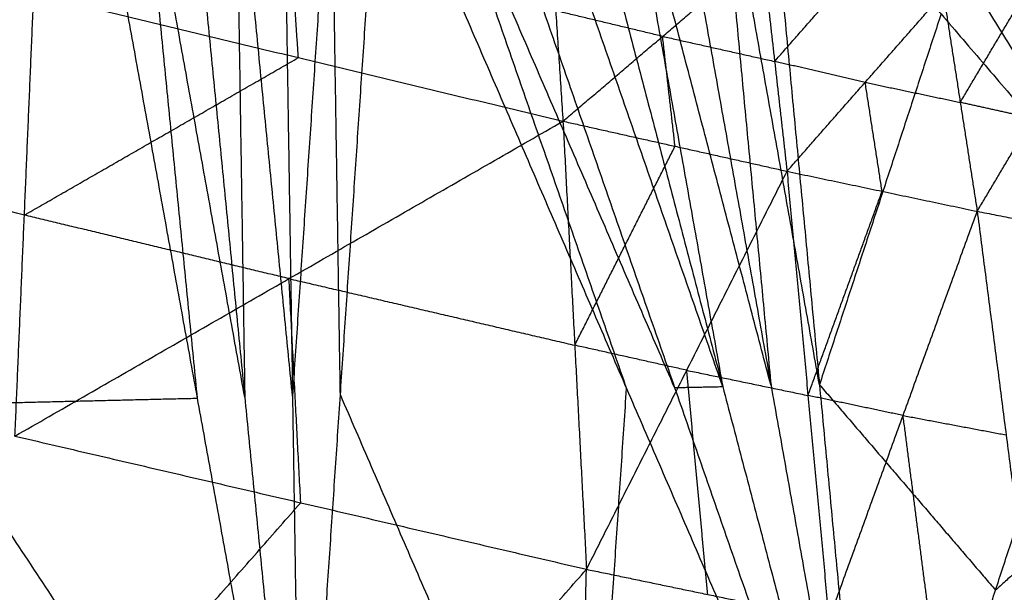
# Model space of a CAD drawing. Header units: millimetres. Extents: x -106 to 110, y -96 to 120.
# Tile 702 of 1020: x 101.76 to 103.98, y -16.66 to -15.37. Entities that reach past the tile are written whole.
import ezdxf

# ---------------------------------------------------------------- set-up
doc = ezdxf.new("R2010")
doc.units = ezdxf.units.MM
doc.header["$MEASUREMENT"] = 0
doc.layers.add('Default', color=7, linetype='Continuous', true_color=0x000000)

msp = doc.modelspace()

# ---------------------------------------------------------------- linework, layer by layer
at = {"layer": 'Default'}
for points in [[(103.9653, -14.8874, 12.6878), (104.099, -15.3549, 12.3426), (104.2327, -15.8224, 11.9975)], [(102.7883, -14.9104, 12.0055), (103.2369, -16.2009, 11.3298), (103.6855, -17.4914, 10.6541)], [(103.3452, -16.1987, 11.3922), (103.1209, -15.5534, 11.73), (102.8967, -14.9081, 12.0679)], [(103.005, -14.9059, 12.1303), (103.3452, -16.1987, 11.3922), (103.6855, -17.4914, 10.6541)], [(103.1137, -14.9038, 12.1931), (103.2295, -15.5512, 11.7926), (103.3452, -16.1987, 11.3922)], [(103.4539, -16.1965, 11.455), (103.2838, -15.5501, 11.824), (103.1137, -14.9038, 12.1931)], [(103.2224, -14.9016, 12.2559), (103.4539, -16.1965, 11.455), (103.6855, -17.4914, 10.6541)], [(103.3314, -14.8994, 12.319), (103.3927, -15.548, 11.887), (103.4539, -16.1965, 11.455)], [(103.5629, -16.1944, 11.5181), (103.4472, -15.5469, 11.9186), (103.3314, -14.8994, 12.319)], [(103.4404, -14.8973, 12.3822), (103.5629, -16.1944, 11.5181), (103.6855, -17.4914, 10.6541)], [(103.4404, -14.8973, 12.3822), (103.8366, -15.3598, 12.1898), (104.2327, -15.8224, 11.9975)], [(103.6591, -14.8931, 12.5093), (103.9459, -15.3577, 12.2534), (104.2327, -15.8224, 11.9975)], [(101.9276, -14.9289, 11.5143), (102.1626, -16.2248, 10.7179), (102.3975, -17.5207, 9.9215)], [(102.0347, -14.9265, 11.5751), (102.0986, -15.5757, 11.1465), (102.1626, -16.2248, 10.7179)], [(102.2697, -16.2224, 10.7787), (102.1522, -15.5745, 11.1769), (102.0347, -14.9265, 11.5751)], [(102.1418, -14.9242, 11.6359), (102.2697, -16.2224, 10.7787), (102.3975, -17.5207, 9.9215)], [(102.2493, -14.9218, 11.6971), (102.2595, -15.5721, 11.2379), (102.2697, -16.2224, 10.7787)], [(102.3771, -16.2201, 10.8399), (102.3132, -15.5709, 11.2685), (102.2493, -14.9218, 11.6971)], [(102.3567, -14.9195, 11.7583), (102.3771, -16.2201, 10.8399), (102.3975, -17.5207, 9.9215)], [(102.4644, -14.9172, 11.8199), (102.4208, -15.5686, 11.3299), (102.3771, -16.2201, 10.8399)], [(102.3975, -17.5207, 9.9215), (102.4848, -16.2178, 10.9015), (102.5722, -14.9149, 11.8815)], [(102.4848, -16.2178, 10.9015), (102.4746, -15.5675, 11.3607), (102.4644, -14.9172, 11.8199)], [(102.5722, -14.9149, 11.8815), (103.1288, -16.2032, 11.2678), (103.6855, -17.4914, 10.6541)], [(102.6802, -14.9126, 11.9435), (102.9045, -15.5579, 11.6056), (103.1288, -16.2032, 11.2678)], [(103.2369, -16.2009, 11.3298), (102.9585, -15.5568, 11.6366), (102.6802, -14.9126, 11.9435)], [(100.7015, -14.9582, 10.8297), (101.5495, -16.2394, 10.3756), (102.3975, -17.5207, 9.9215)], [(102.9529, -15.1044, 13.7654), (102.9694, -15.3528, 13.752), (102.9858, -15.6013, 13.7387)], [(102.3903, -15.4583, 13.6795), (102.3821, -15.334, 13.6861), (102.3739, -15.2098, 13.6928)], [(102.9858, -15.6013, 13.7387), (103.2099, -15.4104, 13.7357), (103.4341, -15.2195, 13.7327)], [(103.4341, -15.2195, 13.7327), (103.462, -15.4668, 13.7025), (103.4899, -15.714, 13.6722)], [(103.462, -15.4668, 13.7025), (103.5499, -15.3667, 13.6939), (103.6379, -15.2666, 13.6853)], [(101.7526, -16.3102, 13.6621), (101.7738, -15.8127, 13.6412), (101.7949, -15.3152, 13.6203)], [(101.7949, -15.3152, 13.6203), (102.3903, -15.4583, 13.6795), (102.9858, -15.6013, 13.7387)], [(103.4899, -15.714, 13.6722), (103.6658, -15.5139, 13.655), (103.8416, -15.3138, 13.6378)], [(103.8416, -15.3138, 13.6378), (103.8797, -15.559, 13.5882), (103.9179, -15.8042, 13.5386)], [(103.8416, -15.3138, 13.6378), (104.0041, -15.3498, 13.5665), (104.1665, -15.3859, 13.4952)], [(103.2099, -15.4104, 13.7357), (103.0897, -15.3816, 13.7439), (102.9694, -15.3528, 13.752)], [(103.8797, -15.559, 13.5882), (103.9419, -15.4544, 13.5774), (104.0041, -15.3498, 13.5665)], [(103.8366, -15.3598, 12.1898), (103.6998, -15.7771, 11.854), (103.5629, -16.1944, 11.5181)], [(103.9179, -15.8042, 13.5386), (104.0422, -15.595, 13.5169), (104.1665, -15.3859, 13.4952)], [(103.2099, -15.4104, 13.7357), (103.336, -15.4386, 13.7191), (103.462, -15.4668, 13.7025)], [(103.2379, -15.6577, 13.7055), (103.2239, -15.534, 13.7206), (103.2099, -15.4104, 13.7357)], [(101.7738, -15.8127, 13.6412), (102.082, -15.6355, 13.6603), (102.3903, -15.4583, 13.6795)], [(103.6658, -15.5139, 13.655), (103.5639, -15.4903, 13.6788), (103.462, -15.4668, 13.7025)], [(101.7738, -15.8127, 13.6412), (101.212, -15.6652, 13.4127), (100.6503, -15.5176, 13.1842)], [(103.6658, -15.5139, 13.655), (103.7728, -15.5365, 13.6216), (103.8797, -15.559, 13.5882)], [(103.7039, -15.7591, 13.6054), (103.6848, -15.6365, 13.6302), (103.6658, -15.5139, 13.655)], [(104.0422, -15.595, 13.5169), (103.961, -15.577, 13.5526), (103.8797, -15.559, 13.5882)], [(101.7526, -16.3102, 13.6621), (102.3692, -15.9557, 13.7004), (102.9858, -15.6013, 13.7387)], [(102.9858, -15.6013, 13.7387), (103.0122, -16.1056, 13.7186), (103.0387, -16.6099, 13.6985)], [(102.9858, -15.6013, 13.7387), (103.2379, -15.6577, 13.7055), (103.4899, -15.714, 13.6722)], [(103.0122, -16.1056, 13.7186), (103.125, -15.8816, 13.712), (103.2379, -15.6577, 13.7055)], [(103.0387, -16.6099, 13.6985), (103.2643, -16.162, 13.6854), (103.4899, -15.714, 13.6722)], [(103.4899, -15.714, 13.6722), (103.5371, -16.2187, 13.6203), (103.5842, -16.7233, 13.5683)], [(103.4899, -15.714, 13.6722), (103.7039, -15.7591, 13.6054), (103.9179, -15.8042, 13.5386)], [(103.5371, -16.2187, 13.6203), (103.6205, -15.9889, 13.6128), (103.7039, -15.7591, 13.6054)], [(102.3692, -15.9557, 13.7004), (102.0715, -15.8842, 13.6708), (101.7738, -15.8127, 13.6412)], [(103.5842, -16.7233, 13.5683), (103.7511, -16.2638, 13.5534), (103.9179, -15.8042, 13.5386)], [(103.9179, -15.8042, 13.5386), (103.983, -16.3074, 13.4501), (104.0481, -16.8107, 13.3615)], [(103.9179, -15.8042, 13.5386), (104.0891, -15.8375, 13.4469), (104.2603, -15.8708, 13.3551)], [(103.6855, -17.4914, 10.6541), (103.9591, -16.6569, 11.3258), (104.2327, -15.8224, 11.9975)], [(102.3692, -15.9557, 13.7004), (102.6907, -16.0307, 13.7095), (103.0122, -16.1056, 13.7186)], [(102.3957, -16.4601, 13.6803), (102.3824, -16.2079, 13.6903), (102.3692, -15.9557, 13.7004)], [(103.2643, -16.162, 13.6854), (103.1383, -16.1338, 13.702), (103.0122, -16.1056, 13.7186)], [(103.2643, -16.162, 13.6854), (103.4007, -16.1903, 13.6528), (103.5371, -16.2187, 13.6203)], [(103.3115, -16.6666, 13.6334), (103.2879, -16.4143, 13.6594), (103.2643, -16.162, 13.6854)], [(103.5629, -16.1944, 11.5181), (103.761, -16.4256, 11.422), (103.9591, -16.6569, 11.3258)], [(102.4848, -16.2178, 10.9015), (102.7632, -16.8619, 10.5946), (103.0415, -17.506, 10.2878)], [(103.0415, -17.506, 10.2878), (103.0852, -16.8546, 10.7778), (103.1288, -16.2032, 11.2678)], [(103.2369, -16.2009, 11.3298), (103.2911, -16.1998, 11.361), (103.3452, -16.1987, 11.3922)], [(101.5495, -16.2394, 10.3756), (101.856, -16.2321, 10.5467), (102.1626, -16.2248, 10.7179)], [(103.7511, -16.2638, 13.5534), (103.6441, -16.2412, 13.5869), (103.5371, -16.2187, 13.6203)], [(100.9781, -16.2536, 10.0573), (101.4021, -16.8942, 9.8302), (101.8261, -17.5349, 9.6032)], [(103.7511, -16.2638, 13.5534), (103.867, -16.2856, 13.5018), (103.983, -16.3074, 13.4501)], [(103.8162, -16.767, 13.4649), (103.7836, -16.5154, 13.5092), (103.7511, -16.2638, 13.5534)], [(101.7526, -16.3102, 13.6621), (102.3957, -16.4601, 13.6803), (103.0387, -16.6099, 13.6985)], [(104.3169, -16.3356, 11.6964), (104.138, -16.4962, 11.5111), (103.9591, -16.6569, 11.3258)], [(101.6543, -17.3035, 13.7032), (102.025, -16.8818, 13.6917), (102.3957, -16.4601, 13.6803)], [(101.556, -18.2967, 13.7443), (102.2974, -17.4533, 13.7214), (103.0387, -16.6099, 13.6985)], [(102.9796, -18.6526, 13.6622), (103.0092, -17.6313, 13.6803), (103.0387, -16.6099, 13.6985)], [(103.0387, -16.6099, 13.6985), (103.3115, -16.6666, 13.6334), (103.5842, -16.7233, 13.5683)]]:
    msp.add_open_spline(points, degree=2, dxfattribs=at)

doc.saveas('drawing.dxf')
